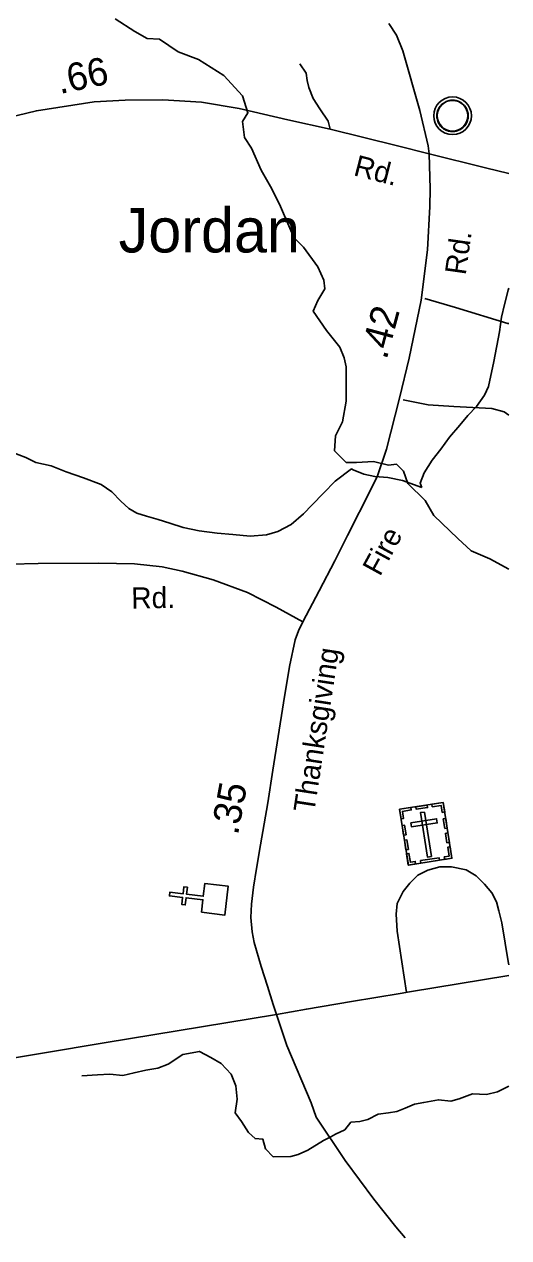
# Model space of a CAD drawing. Extents: x 2169602 to 2449496, y 721995 to 810662.
# Drawn here: x 2447311 to 2449496, y 758895 to 764367 of the extents above; entities that cross this region are included whole.
import ezdxf

# ---------------------------------------------------------------- set-up
doc = ezdxf.new("R2010")
doc.units = 0
doc.layers.add('Default', color=7, linetype='Continuous')

msp = doc.modelspace()

# ---------------------------------------------------------------- linework, layer by layer
at = {"layer": 'Default'}
for points in [[(2449119.4, 762219.9), (2449041.6, 762295.8), (2449021.7, 762351.7), (2448989.8, 762383.6), (2448953.9, 762379.6), (2448886.1, 762395.6), (2448810.3, 762391.6), (2448762.5, 762391.6), (2448710.6, 762443.5), (2448714.6, 762511.3), (2448746.5, 762575.2), (2448762.5, 762667), (2448762.5, 762734.9), (2448762.5, 762822.7), (2448754.5, 762862.6), (2448734.5, 762910.5), (2448674.7, 762986.3), (2448614.9, 763074.2), (2448634.8, 763122.1), (2448666.8, 763173.9), (2448662.8, 763213.9), (2448634.8, 763273.7), (2448571, 763361.6), (2448527.2, 763405.5), (2448467.4, 763545.2), (2448427.5, 763625), (2448379.6, 763708.8), (2448335.8, 763808.6), (2448303.9, 763856.5), (2448295.9, 763928.4), (2448319.8, 763968.3), (2448295.9, 764044.1), (2448212.1, 764135.9), (2448096.5, 764207.8), (2448004.8, 764243.7), (2447921, 764299.6), (2447865.2, 764303.6), (2447809.4, 764335.5), (2447721.6, 764391.4)], [(2448955.4, 764370.9), (2448990.5, 764317.7), (2449018.2, 764247.9), (2449095.2, 763978.7), (2449132.5, 763818.5), (2449137.1, 763783)], [(2448691.2, 763894.1), (2448681.6, 763930.8), (2448644.9, 763986.6), (2448614.5, 764032.9), (2448595.4, 764082.4), (2448587.4, 764114.4), (2448582.6, 764146.3), (2448553.9, 764189.4)], [(2445761.3, 763619.4), (2445845.8, 763627.2), (2445883.3, 763638), (2445942, 763645.4), (2446159.2, 763694.8), (2446672.5, 763813.4), (2447102.8, 763913.2), (2447366.2, 763977.1), (2447627.2, 764017.8), (2447766.1, 764025.8), (2447936.1, 764026.6), (2448110.1, 764015.4), (2448280.1, 763987.4), (2448500.4, 763936.4), (2448691.2, 763894.1), (2448994.2, 763819.7), (2449137.1, 763783)], [(2449137.1, 763783), (2449142.6, 763625.3), (2449139.8, 763545.6), (2449129.6, 763350.3), (2449101.8, 763122.8), (2449047.1, 762861.1), (2449004.1, 762681.5), (2448945.3, 762451.1), (2448903.8, 762330.9), (2448876.6, 762272.7), (2448768.6, 762061.3), (2448712, 761947.4), (2448641.4, 761812.4), (2448567.9, 761672.4)], [(2449137.1, 763783), (2449392, 763719.8), (2449496.4, 763693.9)], [(2449496.4, 763177.4), (2449493.5, 763168.2), (2449477.7, 763104), (2449464.3, 763046.1), (2449454.5, 762980.2), (2449429.7, 762846), (2449404.7, 762733.8), (2449386.8, 762695.5), (2449350.9, 762643.4), (2449311.4, 762603.1), (2449275.7, 762559), (2449230, 762504.7), (2449190.4, 762450.6), (2449151, 762402.2), (2449115.3, 762343.9), (2449097.5, 762297.9), (2449103.9, 762277.9)], [(2449117.4, 763130), (2449257, 763090.1), (2449492.2, 763018.3), (2449496.4, 763017.4)], [(2449020.8, 762674.2), (2449133.3, 762651), (2449249, 762643.1), (2449420.5, 762635.1), (2449476.3, 762619.1), (2449496.4, 762605)], [(2447255.3, 762437), (2447317.6, 762413.4), (2447363.8, 762391.8), (2447431.9, 762376.3), (2447499.9, 762349), (2447578.3, 762321.4), (2447658.2, 762291.8), (2447706.6, 762258.2), (2447746.8, 762216.8), (2447782.9, 762183), (2447819.2, 762162.9), (2447863.1, 762149.3), (2447915.4, 762133.7), (2447967.3, 762118.2), (2448027.3, 762098.6), (2448099.5, 762083.2), (2448181.3, 762071.7), (2448251.5, 762066.3), (2448329.6, 762058.6), (2448403.8, 762065.3), (2448455.5, 762079.3), (2448514.9, 762112.2), (2448570.9, 762160.1), (2448610.3, 762200.7), (2448660.3, 762252.8), (2448714.1, 762307.2), (2448787.3, 762361.9)], [(2448787.3, 762361.9), (2448795, 762357.8), (2448843.2, 762338.4), (2448891.8, 762328.6), (2448951.5, 762322.8), (2449017.3, 762309.3), (2449103.9, 762277.9)], [(2449496.4, 761910.6), (2449410.5, 761956.5), (2449326.7, 761992.4), (2449266.9, 762048.3), (2449159.3, 762152.1), (2449119.4, 762219.9)], [(2447122.6, 761929.2), (2447373.5, 761935.1), (2447646.5, 761937.7), (2447809, 761934.4), (2447932.5, 761920.1), (2448023.6, 761900.6), (2448164, 761861.6), (2448318.7, 761805.1), (2448447.8, 761738.5), (2448567.9, 761672.4)], [(2448567.9, 761672.4), (2448547.7, 761631.9), (2448532.8, 761590.7), (2448508.1, 761470.9), (2448480.8, 761307.4), (2448432.9, 761004), (2448410.2, 760856.1), (2448377.2, 760666.8), (2448359, 760559.7), (2448345.4, 760475.4), (2448336.3, 760398.7), (2448333.4, 760339.7), (2448339.2, 760275.2), (2448348.3, 760226.5), (2448379.2, 760118.8), (2448407.8, 760028.8), (2448433.8, 759946.9), (2448448.8, 759902.5)], [(2449035.8, 760001.5), (2448993.7, 760277.4), (2448988.9, 760354), (2448993.7, 760401.9), (2449020.8, 760456.2), (2449049.6, 760494.5), (2449086.3, 760529.6), (2449131, 760552), (2449185.3, 760567.9), (2449237.9, 760567.9), (2449305, 760553.6), (2449349.7, 760526.4), (2449386.4, 760489.7), (2449419.9, 760449.8), (2449440.7, 760409.9), (2449451.9, 760370), (2449464.6, 760315.7), (2449480.6, 760223.1), (2449493.4, 760140.1), (2449496.4, 760125.5)], [(2448448.8, 759902.5), (2448584.1, 759926.2), (2448786.5, 759959.8), (2449006.8, 759996.7), (2449049, 760003.7), (2449496.4, 760077.8)], [(2444536.9, 759253.3), (2445520.5, 759415.2), (2445768.4, 759457.5), (2446200.5, 759529.4), (2446513.6, 759581), (2446799.6, 759628.6), (2446835, 759634), (2447671.6, 759773.9), (2448448.8, 759902.5)], [(2448448.8, 759902.5), (2448495.7, 759762.3), (2448604.7, 759503.8), (2448628.1, 759438.2), (2448759.4, 759243.8), (2448888.1, 759068.9), (2448986.8, 758943.8), (2449029, 758895)], [(2449496.4, 759578.6), (2449446.4, 759553.5), (2449396.5, 759541.5), (2449332.7, 759543.5), (2449272.9, 759521.6), (2449235, 759511.6), (2449179.2, 759517.6), (2449113.4, 759505.6), (2449071.5, 759497.6), (2449029.6, 759479.7), (2448991.8, 759463.7), (2448953.9, 759457.7), (2448908, 759451.7), (2448860.2, 759427.8), (2448824.3, 759419.8), (2448784.4, 759415.8), (2448756.5, 759381.9), (2448714.6, 759361.9), (2448694.7, 759349.9), (2448660.8, 759334), (2448591, 759290.1), (2448547.1, 759270.1), (2448513.2, 759262.1), (2448433.5, 759260.1), (2448398.6, 759296.1), (2448386.6, 759340), (2448352.7, 759342), (2448322.8, 759369.9), (2448290.9, 759419.8), (2448263, 759457.7), (2448271, 759519.6), (2448265, 759579.5), (2448245, 759633.3), (2448199.2, 759681.2), (2448153.3, 759707.2), (2448101.5, 759735.1), (2448025.7, 759721.2), (2447959.9, 759677.3), (2447914, 759659.3), (2447860.2, 759651.3), (2447806.4, 759639.3), (2447756.5, 759627.4), (2447696.7, 759633.3), (2447640.9, 759629.4), (2447571.1, 759625.4)]]:
    msp.add_lwpolyline(points, dxfattribs=at)
for points in [[(2449173.2, 763965.9), (2449174.1, 763971), (2449175.7, 763976.9), (2449178.4, 763983.4), (2449181, 763988.5), (2449184, 763993.7), (2449187.4, 763998.3), (2449191, 764002.2), (2449195.1, 764006.4), (2449200.1, 764010.5), (2449204.9, 764013.8), (2449209.3, 764016.4), (2449213.9, 764018.6), (2449218.8, 764020.6), (2449223.9, 764022.3), (2449227.8, 764023.3), (2449232.1, 764024), (2449235.8, 764024.6), (2449241.6, 764024.9), (2449245.6, 764024.8), (2449250.7, 764024.5), (2449255.1, 764023.9), (2449259.5, 764023), (2449264, 764021.7), (2449268.6, 764020), (2449274.6, 764017.4), (2449280.3, 764014.2), (2449284.8, 764011), (2449289.5, 764007.4), (2449292.5, 764004.6), (2449296.2, 764000.6), (2449299.6, 763996.4), (2449302.4, 763992.3), (2449305.2, 763987.8), (2449307.4, 763983.1), (2449309.3, 763978.6), (2449310.7, 763974.1), (2449311.8, 763970), (2449312.8, 763964.5), (2449313.4, 763960.3), (2449313.6, 763954.9), (2449313.4, 763949.7), (2449312.9, 763944.6), (2449312.1, 763939.6), (2449310.6, 763934.1), (2449308.9, 763928.8), (2449306.9, 763924.3), (2449304, 763918.9), (2449301.1, 763914.1), (2449298, 763909.9), (2449294.1, 763905.6), (2449289.4, 763901.1), (2449284.9, 763897.4), (2449280.4, 763894.3), (2449276.5, 763892.1), (2449270.3, 763889.2), (2449263.9, 763886.7), (2449258.6, 763885.4), (2449252.6, 763884.2), (2449248.6, 763883.8), (2449244.6, 763883.6), (2449239.6, 763883.6), (2449235.7, 763883.9), (2449230.6, 763884.6), (2449225.3, 763885.8), (2449221.2, 763886.9), (2449216.5, 763888.6), (2449212.4, 763890.4), (2449208.9, 763892.4), (2449202.7, 763896.1), (2449197.7, 763900), (2449193.3, 763904), (2449189.3, 763908.4), (2449186.4, 763911.9), (2449183.7, 763915.7), (2449180.1, 763922.1), (2449178.5, 763925.3), (2449177, 763928.9), (2449174.6, 763936.3), (2449173.2, 763942.6), (2449172.6, 763947.2), (2449172.3, 763952.9), (2449172.3, 763957.2), (2449172.8, 763963)], [(2449004.1, 760827), (2449200.8, 760857.8), (2449240.2, 760606.2), (2449043.6, 760575.4)], [(2449010.8, 760784.2), (2449022, 760785.9), (2449017.1, 760817.7), (2449057.1, 760824), (2449055.4, 760835), (2449004.1, 760827)], [(2449077.3, 760838.4), (2449128.5, 760846.5), (2449130.3, 760835.2), (2449079.1, 760827.2)], [(2449207.6, 760815), (2449196.4, 760813.2), (2449191.4, 760845), (2449151.3, 760838.7), (2449149.6, 760849.7), (2449200.9, 760857.8)], [(2449055, 760766.1), (2449057.9, 760747.6), (2449174.2, 760765.8), (2449171.3, 760784.3)], [(2449116.4, 760814.9), (2449097.9, 760812), (2449129.3, 760611.7), (2449147.8, 760614.6)], [(2449207.6, 760741), (2449200.9, 760783.8), (2449212.2, 760785.6), (2449218.9, 760742.8)], [(2449022.3, 760710.9), (2449015.6, 760753.7), (2449026.8, 760755.5), (2449033.5, 760712.7)], [(2449217.8, 760675.9), (2449211.1, 760718.7), (2449222.4, 760720.4), (2449229.1, 760677.6)], [(2449032.7, 760644.5), (2449026, 760687.3), (2449037.2, 760689.1), (2449043.9, 760646.3)], [(2449076.2, 760580.6), (2449074.4, 760591.9), (2449052.7, 760588.5), (2449046.5, 760628.5), (2449035.5, 760626.7), (2449043.5, 760575.5)], [(2449098.5, 760595.7), (2449182.4, 760608.8), (2449184.1, 760597.5), (2449100.3, 760584.4)], [(2449207.5, 760601.1), (2449205.7, 760612.5), (2449227.5, 760615.9), (2449221.2, 760655.8), (2449232.2, 760657.5), (2449240.2, 760606.2)], [(2448110.3, 760362.6), (2448116.8, 760419.1), (2448041.2, 760428), (2448037.5, 760396.2), (2448021.6, 760398.1), (2448025.4, 760429.9), (2447965.6, 760436.9), (2447967.5, 760452.8), (2448027.2, 760445.8), (2448031, 760477.6), (2448046.8, 760475.7), (2448043.1, 760443.9), (2448118.7, 760435), (2448125.6, 760492.3), (2448231.3, 760479.8), (2448216, 760350.1)]]:
    msp.add_lwpolyline(points, close=True, dxfattribs=at)
for centre, radius in [((2449243.1, 763954.8), 84.9), ((2449242.9, 763955), 69)]:
    msp.add_circle(centre, radius, dxfattribs=at)

# ---------------------------------------------------------------- texts
for s, height, rotation, p in [('.66', 125, 11.8747, (2447471.6, 764052.5)), ('Rd.', 95, 345.6742, (2448792.1, 763687.1)), ('Rd.', 95, 81.9512, (2449302, 763233.6)), ('.42', 125, 74.8514, (2448945.2, 762851.6)), ('Fire', 95, 61.2497, (2448915.5, 761873.8)), ('Rd.', 95, 0.9174, (2447794.5, 761732.3)), ('Thanksgiving', 95, 81.35, (2448618.8, 760808.6)), ('.35', 125, 79.5257, (2448274.8, 760707.4))]:
    msp.add_text(s, height=height, rotation=rotation, dxfattribs=at).set_placement(p)
msp.add_text('Jordan', height=200, dxfattribs=at).set_placement((2447736.9, 763338.4))

doc.saveas('drawing.dxf')
